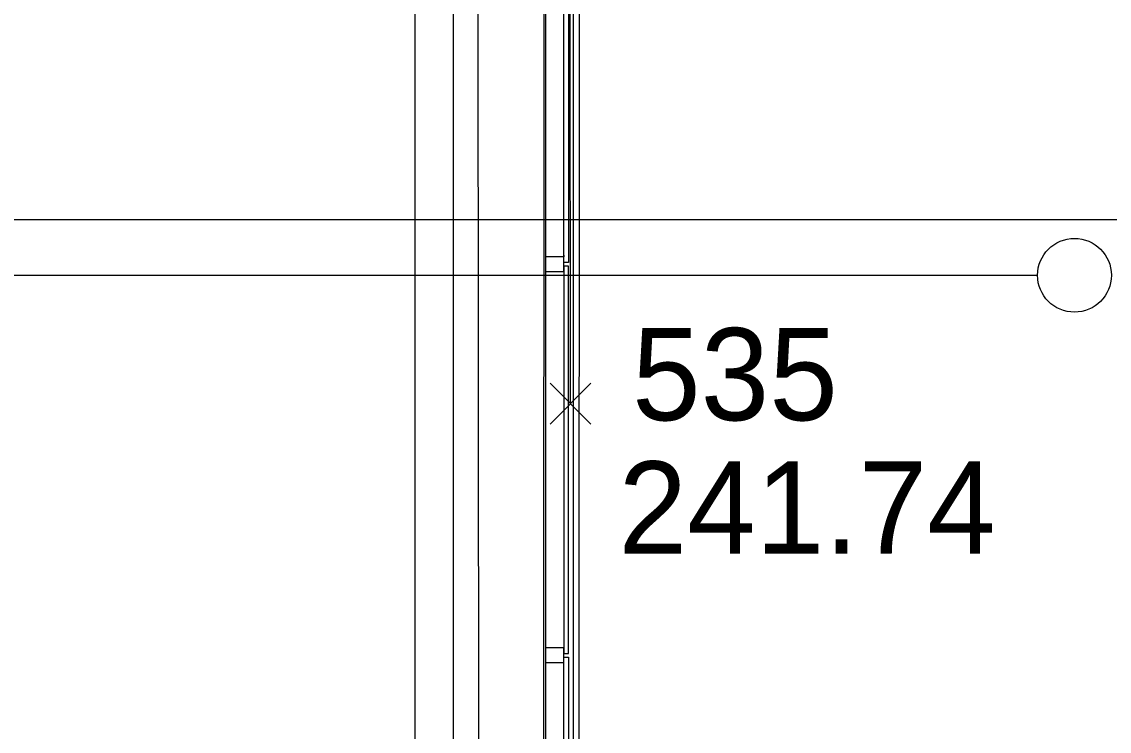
# Model space of a CAD drawing. Extents: x -264205 to -263659, y -1242401 to -1242060.
# Drawn here: x -263797.88 to -263791.99, y -1242130.85 to -1242127.01 of the extents above; entities that cross this region are included whole.
import ezdxf

# ---------------------------------------------------------------- set-up
doc = ezdxf.new("R2010")
doc.units = 0
for name, color, linetype in [('BOD_CISLO', 7, 'Continuous'), ('BOD_SYMBOL', 7, 'Continuous'), ('BOD_VYSKA', 7, 'Continuous'), ('KFA_SO_10-1_PLACHTY', 7, 'Continuous'), ('KFA_SO_10-1_STRECHY', 7, 'Continuous'), ('KFA_SO_10-1_TRIBUNA_C_OBVOD', 7, 'Continuous'), ('OBRUBNIKY_KOMUNIKACIE_PROJEKT', 7, 'Continuous'), ('OSI_STAVBY_KFA', 7, 'Continuous'), ('SITUACIA_DSP_2D', 7, 'Continuous')]:
    doc.layers.add(name, color=color, linetype=linetype)

msp = doc.modelspace()

# ---------------------------------------------------------------- linework, layer by layer
at = {"layer": 'BOD_SYMBOL'}
for p, q in [((-263795.0175, -1242129.1885), (-263794.7965, -1242128.9675)), ((-263794.7965, -1242129.1885), (-263795.0175, -1242128.9675))]:
    msp.add_line(p, q, dxfattribs=at)
at = {"layer": 'KFA_SO_10-1_PLACHTY'}
for p, q in [((-263794.861, -1242132.596), (-263794.852, -1242101.601)), ((-263794.907, -1242129.078), (-263794.942, -1242101.794))]:
    msp.add_line(p, q, dxfattribs=at)
msp.add_lwpolyline([(-263795.396, -1242226.823), (-263795.427, -1242195.892), (-263795.456, -1242167.905), (-263795.427, -1242160.909), (-263795.402, -1242132.887), (-263795.428, -1242101.98)], dxfattribs=at)
at = {"layer": 'KFA_SO_10-1_STRECHY'}
msp.add_line((-263795.734, -1242227.196), (-263795.754, -1242101.588), dxfattribs=at)
at = {"layer": 'KFA_SO_10-1_TRIBUNA_C_OBVOD'}
msp.add_lwpolyline([(-263795.284, -1242101.267), (-263795.051, -1242101.819), (-263795.059, -1242226.991), (-263795.286, -1242227.548)], dxfattribs=at)
at = {"layer": 'OBRUBNIKY_KOMUNIKACIE_PROJEKT'}
msp.add_line((-263794.8928, -1242101.3822), (-263794.8928, -1242227.3822), dxfattribs=at)
at = {"layer": 'OSI_STAVBY_KFA'}
msp.add_line((-263795.5428, -1242083.2372), (-263795.5428, -1242246.7072), dxfattribs=at)
at = {"layer": 'SITUACIA_DSP_2D'}
for p, q in [((-263794.8928, -1242101.3822), (-263794.8928, -1242227.3822)), ((-263795.0428, -1242101.7691), (-263795.0428, -1242226.9954)), ((-263794.9427, -1242128.3123), (-263794.9427, -1242126.2123)), ((-263794.9177, -1242126.2123), (-263794.9177, -1242128.3123)), ((-263788.8928, -1242128.0822), (-263800.5928, -1242128.0822)), ((-263794.9427, -1242128.2723), (-263794.9427, -1242128.2823)), ((-263794.9427, -1242128.3623), (-263794.9427, -1242128.2723)), ((-263794.9427, -1242128.2823), (-263795.0427, -1242128.2823)), ((-263795.0427, -1242128.2823), (-263795.0427, -1242128.3623)), ((-263794.9177, -1242128.3123), (-263794.9427, -1242128.3123)), ((-263794.9177, -1242128.3323), (-263794.9427, -1242128.3323)), ((-263794.9427, -1242128.3323), (-263794.9427, -1242130.4323)), ((-263794.9177, -1242130.4323), (-263794.9177, -1242128.3323)), ((-263800.5928, -1242128.3822), (-263792.375, -1242128.3822)), ((-263795.0427, -1242128.3623), (-263794.9427, -1242128.3623)), ((-263794.9427, -1242130.4023), (-263795.0427, -1242130.4023)), ((-263795.0427, -1242130.4023), (-263795.0427, -1242130.4823)), ((-263794.9427, -1242130.4423), (-263794.9427, -1242130.4023)), ((-263794.9427, -1242130.4323), (-263794.9177, -1242130.4323)), ((-263794.9427, -1242130.4823), (-263794.9427, -1242130.4423)), ((-263794.9427, -1242132.5523), (-263794.9427, -1242130.4523)), ((-263794.9427, -1242130.4523), (-263794.9177, -1242130.4523)), ((-263794.9177, -1242130.4523), (-263794.9177, -1242132.5523)), ((-263795.0427, -1242130.4823), (-263794.9427, -1242130.4823))]:
    msp.add_line(p, q, dxfattribs=at)
msp.add_circle((-263792.175, -1242128.3822), 0.2, dxfattribs=at)

# ---------------------------------------------------------------- texts
at = {"layer": 'BOD_CISLO'}
msp.add_text('535', height=0.5, dxfattribs=at).set_placement((-263794.5734, -1242129.1682))
at = {"layer": 'BOD_VYSKA'}
msp.add_text('241.74', height=0.5, dxfattribs=at).set_placement((-263794.647, -1242129.8912))

doc.saveas('drawing.dxf')
